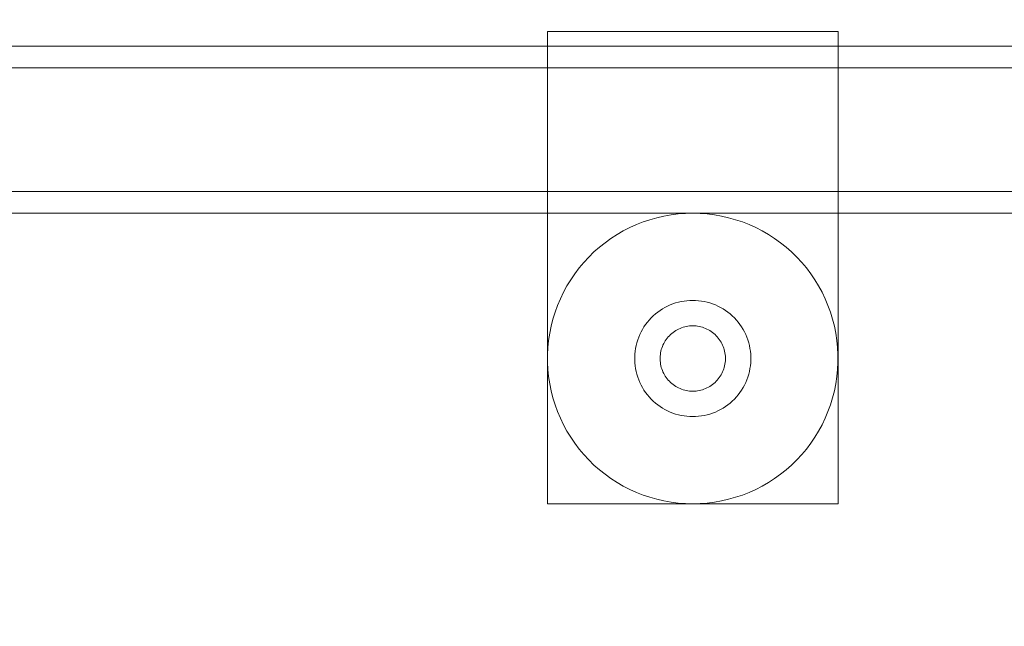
# Model space of a CAD drawing. Header units: millimetres. Extents: x -3490 to 61924, y -72580 to 6847.
# Tile 782 of 1056: x 25407 to 25543, y 1131 to 1215. Entities that reach past the tile are written whole.
import ezdxf

# ---------------------------------------------------------------- set-up
doc = ezdxf.new("R2010")
doc.units = ezdxf.units.MM
doc.layers.add('COTAS_P', color=1, linetype='Continuous', lineweight=0)
doc.layers.add('lateral_C05', color=7, linetype='Continuous', lineweight=0)
doc.dimstyles.new('R19_100', dxfattribs={"dimtxt": 250, "dimasz": 150, "dimexe": 150, "dimexo": 80, "dimgap": 100, "dimtad": 1, "dimtih": 1, "dimtoh": 1, "dimdsep": 46, "dimcen": 0.09, "dimadec": 0, "dimazin": 0, "dimtfac": 1, "dimtdec": 4, "dimtofl": 0, "dimtmove": 0, "dimatfit": 3, "dimfxl": 1, "dimtolj": 1, "dimtzin": 0, "dimarcsym": 0})

# ---------------------------------------------------------------- blocks, each defined once
blk = doc.blocks.new('DIM_R29_19')
at = {"layer": 'COTAS_P'}
for p, q in [((18820, 2240), (18619.96, 1362.51)), ((18619.96, 1362.51), (18776.21, 1373.05)), ((27699.96, -707.49), (18619.96, 1362.51)), ((18619.96, 1362.51), (18756.2, 1285.3)), ((27900, 170), (27699.96, -707.49)), ((27699.96, -707.49), (27563.71, -630.27)), ((27699.96, -707.49), (27543.71, -718.02))]:
    blk.add_line(p, q, dxfattribs=at)
blk.add_text('9312.96 P', height=250, rotation=167.1576, dxfattribs=at).set_placement((23137.73, 230.02))

msp = doc.modelspace()

# ---------------------------------------------------------------- linework, layer by layer
at = {"layer": 'lateral_C05'}
for p, q in [((25480.067, 1148), (25480.067, 1213)), ((25480.067, 1213), (25520.067, 1213)), ((25520.067, 1148), (25520.067, 1213)), ((24310.067, 1211), (26690.067, 1211)), ((24310.067, 1208), (26690.067, 1208)), ((24250.067, 1191), (26750.067, 1191)), ((24250.067, 1188), (26750.067, 1188)), ((25495.132, 1187.382), (25496.105, 1187.603)), ((25496.105, 1187.603), (25497.087, 1187.777)), ((25497.087, 1187.777), (25498.076, 1187.901)), ((25498.076, 1187.901), (25499.071, 1187.975)), ((25500.067, 1188), (25499.071, 1187.975)), ((25500.067, 1188), (25501.064, 1187.975)), ((25501.064, 1187.975), (25502.059, 1187.901)), ((25502.059, 1187.901), (25503.048, 1187.777)), ((25503.048, 1187.777), (25504.03, 1187.603)), ((25504.03, 1187.603), (25505.003, 1187.382)), ((25491.39, 1186.019), (25492.299, 1186.43)), ((25492.299, 1186.43), (25493.227, 1186.794)), ((25493.227, 1186.794), (25494.172, 1187.111)), ((25494.172, 1187.111), (25495.132, 1187.382)), ((25505.003, 1187.382), (25505.963, 1187.111)), ((25505.963, 1187.111), (25506.908, 1186.794)), ((25506.908, 1186.794), (25507.836, 1186.43)), ((25507.836, 1186.43), (25508.745, 1186.019)), ((25488.801, 1184.525), (25489.639, 1185.066)), ((25489.639, 1185.066), (25490.502, 1185.564)), ((25490.502, 1185.564), (25491.39, 1186.019)), ((25508.745, 1186.019), (25509.633, 1185.564)), ((25509.633, 1185.564), (25510.496, 1185.066)), ((25510.496, 1185.066), (25511.334, 1184.525)), ((25487.212, 1183.321), (25487.991, 1183.943)), ((25487.991, 1183.943), (25488.801, 1184.525)), ((25511.334, 1184.525), (25512.144, 1183.943)), ((25512.144, 1183.943), (25512.923, 1183.321)), ((25485.75, 1181.965), (25486.464, 1182.661)), ((25486.464, 1182.661), (25487.212, 1183.321)), ((25512.923, 1183.321), (25513.671, 1182.661)), ((25513.671, 1182.661), (25514.385, 1181.965)), ((25484.431, 1180.47), (25485.072, 1181.234)), ((25485.072, 1181.234), (25485.75, 1181.965)), ((25514.385, 1181.965), (25515.063, 1181.234)), ((25515.063, 1181.234), (25515.704, 1180.47)), ((25483.267, 1178.851), (25483.829, 1179.675)), ((25483.829, 1179.675), (25484.431, 1180.47)), ((25515.704, 1180.47), (25516.306, 1179.675)), ((25516.306, 1179.675), (25516.868, 1178.851)), ((25482.747, 1178), (25483.267, 1178.851)), ((25516.868, 1178.851), (25517.388, 1178)), ((25481.837, 1176.226), (25482.27, 1177.124)), ((25482.27, 1177.124), (25482.747, 1178)), ((25517.388, 1178), (25517.865, 1177.124)), ((25517.865, 1177.124), (25518.298, 1176.226)), ((25481.45, 1175.307), (25481.837, 1176.226)), ((25496.596, 1175.208), (25496.96, 1175.372)), ((25496.96, 1175.372), (25497.331, 1175.518)), ((25497.331, 1175.518), (25497.709, 1175.645)), ((25497.709, 1175.645), (25498.093, 1175.753)), ((25498.093, 1175.753), (25498.482, 1175.841)), ((25498.482, 1175.841), (25498.875, 1175.911)), ((25498.875, 1175.911), (25499.271, 1175.96)), ((25499.271, 1175.96), (25499.669, 1175.99)), ((25500.067, 1176), (25499.669, 1175.99)), ((25500.067, 1176), (25500.466, 1175.99)), ((25500.466, 1175.99), (25500.864, 1175.96)), ((25500.864, 1175.96), (25501.26, 1175.911)), ((25501.26, 1175.911), (25501.653, 1175.841)), ((25501.653, 1175.841), (25502.042, 1175.753)), ((25502.042, 1175.753), (25502.426, 1175.645)), ((25502.426, 1175.645), (25502.804, 1175.518)), ((25502.804, 1175.518), (25503.175, 1175.372)), ((25503.175, 1175.372), (25503.539, 1175.208)), ((25518.298, 1176.226), (25518.685, 1175.307)), ((25480.815, 1173.417), (25481.109, 1174.37)), ((25481.109, 1174.37), (25481.45, 1175.307)), ((25494.626, 1173.864), (25494.925, 1174.128)), ((25494.925, 1174.128), (25495.237, 1174.377)), ((25495.237, 1174.377), (25495.561, 1174.61)), ((25495.561, 1174.61), (25495.896, 1174.826)), ((25495.896, 1174.826), (25496.241, 1175.026)), ((25496.241, 1175.026), (25496.596, 1175.208)), ((25503.539, 1175.208), (25503.894, 1175.026)), ((25503.894, 1175.026), (25504.239, 1174.826)), ((25504.239, 1174.826), (25504.574, 1174.61)), ((25504.574, 1174.61), (25504.898, 1174.377)), ((25504.898, 1174.377), (25505.21, 1174.128)), ((25505.21, 1174.128), (25505.509, 1173.864)), ((25518.685, 1175.307), (25519.026, 1174.37)), ((25519.026, 1174.37), (25519.32, 1173.417)), ((25480.569, 1172.45), (25480.815, 1173.417)), ((25493.347, 1172.34), (25493.572, 1172.67)), ((25493.572, 1172.67), (25493.813, 1172.988)), ((25493.813, 1172.988), (25494.069, 1173.293)), ((25494.069, 1173.293), (25494.341, 1173.586)), ((25494.341, 1173.586), (25494.626, 1173.864)), ((25505.509, 1173.864), (25505.794, 1173.586)), ((25505.794, 1173.586), (25506.066, 1173.293)), ((25506.066, 1173.293), (25506.322, 1172.988)), ((25506.322, 1172.988), (25506.563, 1172.67)), ((25506.563, 1172.67), (25506.788, 1172.34)), ((25519.32, 1173.417), (25519.566, 1172.45)), ((25480.223, 1170.487), (25480.371, 1171.473)), ((25480.371, 1171.473), (25480.569, 1172.45)), ((25492.62, 1170.923), (25492.775, 1171.29)), ((25492.775, 1171.29), (25492.949, 1171.65)), ((25492.949, 1171.65), (25493.139, 1172)), ((25493.139, 1172), (25493.347, 1172.34)), ((25496.846, 1171.142), (25497.007, 1171.299)), ((25497.007, 1171.299), (25497.175, 1171.447)), ((25497.175, 1171.447), (25497.35, 1171.587)), ((25497.35, 1171.587), (25497.533, 1171.718)), ((25497.533, 1171.718), (25497.721, 1171.84)), ((25497.721, 1171.84), (25497.915, 1171.952)), ((25497.915, 1171.952), (25498.115, 1172.054)), ((25498.115, 1172.054), (25498.32, 1172.147)), ((25498.32, 1172.147), (25498.528, 1172.229)), ((25498.528, 1172.229), (25498.741, 1172.3)), ((25498.741, 1172.3), (25498.957, 1172.361)), ((25498.957, 1172.361), (25499.176, 1172.411)), ((25499.176, 1172.411), (25499.397, 1172.45)), ((25499.397, 1172.45), (25499.619, 1172.478)), ((25499.619, 1172.478), (25499.843, 1172.494)), ((25500.067, 1172.5), (25499.843, 1172.494)), ((25500.067, 1172.5), (25500.292, 1172.494)), ((25500.292, 1172.494), (25500.516, 1172.478)), ((25500.516, 1172.478), (25500.738, 1172.45)), ((25500.738, 1172.45), (25500.959, 1172.411)), ((25500.959, 1172.411), (25501.178, 1172.361)), ((25501.178, 1172.361), (25501.394, 1172.3)), ((25501.394, 1172.3), (25501.607, 1172.229)), ((25501.607, 1172.229), (25501.815, 1172.147)), ((25501.815, 1172.147), (25502.02, 1172.054)), ((25502.02, 1172.054), (25502.22, 1171.952)), ((25502.22, 1171.952), (25502.414, 1171.84)), ((25502.414, 1171.84), (25502.602, 1171.718)), ((25502.602, 1171.718), (25502.785, 1171.587)), ((25502.785, 1171.587), (25502.96, 1171.447)), ((25502.96, 1171.447), (25503.128, 1171.299)), ((25503.128, 1171.299), (25503.289, 1171.142)), ((25506.788, 1172.34), (25506.996, 1172)), ((25506.996, 1172), (25507.186, 1171.65)), ((25507.186, 1171.65), (25507.36, 1171.29)), ((25507.36, 1171.29), (25507.514, 1170.923)), ((25519.566, 1172.45), (25519.764, 1171.473)), ((25519.764, 1171.473), (25519.912, 1170.487)), ((25480.123, 1169.495), (25480.223, 1170.487)), ((25492.268, 1169.78), (25492.366, 1170.167)), ((25492.366, 1170.167), (25492.484, 1170.548)), ((25492.484, 1170.548), (25492.62, 1170.923)), ((25495.966, 1169.851), (25496.063, 1170.053)), ((25496.063, 1170.053), (25496.17, 1170.25)), ((25496.17, 1170.25), (25496.287, 1170.441)), ((25496.287, 1170.441), (25496.414, 1170.627)), ((25496.414, 1170.627), (25496.549, 1170.806)), ((25496.549, 1170.806), (25496.693, 1170.978)), ((25496.693, 1170.978), (25496.846, 1171.142)), ((25503.289, 1171.142), (25503.442, 1170.978)), ((25503.442, 1170.978), (25503.586, 1170.806)), ((25503.586, 1170.806), (25503.721, 1170.627)), ((25503.721, 1170.627), (25503.848, 1170.441)), ((25503.848, 1170.441), (25503.965, 1170.25)), ((25503.965, 1170.25), (25504.072, 1170.053)), ((25504.072, 1170.053), (25504.169, 1169.851)), ((25507.514, 1170.923), (25507.651, 1170.548)), ((25507.651, 1170.548), (25507.768, 1170.167)), ((25507.768, 1170.167), (25507.867, 1169.78)), ((25519.912, 1170.487), (25520.012, 1169.495)), ((25480.074, 1168.499), (25480.123, 1169.495)), ((25492.07, 1168.199), (25492.09, 1168.598)), ((25492.09, 1168.598), (25492.13, 1168.995)), ((25492.13, 1168.995), (25492.189, 1169.389)), ((25492.189, 1169.389), (25492.268, 1169.78)), ((25495.58, 1168.336), (25495.602, 1168.56)), ((25495.602, 1168.56), (25495.636, 1168.781)), ((25495.636, 1168.781), (25495.68, 1169.001)), ((25495.68, 1169.001), (25495.736, 1169.219)), ((25495.736, 1169.219), (25495.802, 1169.433)), ((25495.802, 1169.433), (25495.879, 1169.644)), ((25495.879, 1169.644), (25495.966, 1169.851)), ((25504.169, 1169.851), (25504.256, 1169.644)), ((25504.256, 1169.644), (25504.333, 1169.433)), ((25504.333, 1169.433), (25504.399, 1169.219)), ((25504.399, 1169.219), (25504.455, 1169.001)), ((25504.455, 1169.001), (25504.499, 1168.781)), ((25504.499, 1168.781), (25504.533, 1168.56)), ((25504.533, 1168.56), (25504.555, 1168.336)), ((25507.867, 1169.78), (25507.946, 1169.389)), ((25507.946, 1169.389), (25508.005, 1168.995)), ((25508.005, 1168.995), (25508.045, 1168.598)), ((25508.045, 1168.598), (25508.065, 1168.199)), ((25520.012, 1169.495), (25520.061, 1168.499)), ((25480.074, 1167.501), (25480.074, 1168.499)), ((25480.123, 1166.505), (25480.074, 1167.501)), ((25492.07, 1167.801), (25492.07, 1168.199)), ((25492.09, 1167.402), (25492.07, 1167.801)), ((25492.13, 1167.005), (25492.09, 1167.402)), ((25495.569, 1168.112), (25495.58, 1168.336)), ((25495.569, 1167.888), (25495.569, 1168.112)), ((25495.58, 1167.664), (25495.569, 1167.888)), ((25495.602, 1167.44), (25495.58, 1167.664)), ((25495.636, 1167.219), (25495.602, 1167.44)), ((25495.68, 1166.999), (25495.636, 1167.219)), ((25504.499, 1167.219), (25504.455, 1166.999)), ((25504.533, 1167.44), (25504.499, 1167.219)), ((25504.555, 1167.664), (25504.533, 1167.44)), ((25504.555, 1168.336), (25504.566, 1168.112)), ((25504.566, 1167.888), (25504.555, 1167.664)), ((25504.566, 1168.112), (25504.566, 1167.888)), ((25508.045, 1167.402), (25508.005, 1167.005)), ((25508.065, 1167.801), (25508.045, 1167.402)), ((25508.065, 1168.199), (25508.065, 1167.801)), ((25520.061, 1167.501), (25520.012, 1166.505)), ((25520.061, 1168.499), (25520.061, 1167.501)), ((25480.223, 1165.513), (25480.123, 1166.505)), ((25492.189, 1166.611), (25492.13, 1167.005)), ((25492.268, 1166.22), (25492.189, 1166.611)), ((25492.366, 1165.833), (25492.268, 1166.22)), ((25495.736, 1166.781), (25495.68, 1166.999)), ((25495.802, 1166.567), (25495.736, 1166.781)), ((25495.879, 1166.356), (25495.802, 1166.567)), ((25495.966, 1166.149), (25495.879, 1166.356)), ((25496.063, 1165.947), (25495.966, 1166.149)), ((25496.17, 1165.75), (25496.063, 1165.947)), ((25504.072, 1165.947), (25503.965, 1165.75)), ((25504.169, 1166.149), (25504.072, 1165.947)), ((25504.256, 1166.356), (25504.169, 1166.149)), ((25504.333, 1166.567), (25504.256, 1166.356)), ((25504.399, 1166.781), (25504.333, 1166.567)), ((25504.455, 1166.999), (25504.399, 1166.781)), ((25507.867, 1166.22), (25507.768, 1165.833)), ((25507.946, 1166.611), (25507.867, 1166.22)), ((25508.005, 1167.005), (25507.946, 1166.611)), ((25520.012, 1166.505), (25519.912, 1165.513)), ((25480.371, 1164.527), (25480.223, 1165.513)), ((25480.569, 1163.55), (25480.371, 1164.527)), ((25492.484, 1165.452), (25492.366, 1165.833)), ((25492.62, 1165.077), (25492.484, 1165.452)), ((25492.775, 1164.71), (25492.62, 1165.077)), ((25492.949, 1164.35), (25492.775, 1164.71)), ((25496.287, 1165.559), (25496.17, 1165.75)), ((25496.414, 1165.373), (25496.287, 1165.559)), ((25496.549, 1165.194), (25496.414, 1165.373)), ((25496.693, 1165.022), (25496.549, 1165.194)), ((25496.846, 1164.858), (25496.693, 1165.022)), ((25497.007, 1164.701), (25496.846, 1164.858)), ((25497.175, 1164.553), (25497.007, 1164.701)), ((25497.35, 1164.413), (25497.175, 1164.553)), ((25502.96, 1164.553), (25502.785, 1164.413)), ((25503.128, 1164.701), (25502.96, 1164.553)), ((25503.289, 1164.858), (25503.128, 1164.701)), ((25503.442, 1165.022), (25503.289, 1164.858)), ((25503.586, 1165.194), (25503.442, 1165.022)), ((25503.721, 1165.373), (25503.586, 1165.194)), ((25503.848, 1165.559), (25503.721, 1165.373)), ((25503.965, 1165.75), (25503.848, 1165.559)), ((25507.36, 1164.71), (25507.186, 1164.35)), ((25507.514, 1165.077), (25507.36, 1164.71)), ((25507.651, 1165.452), (25507.514, 1165.077)), ((25507.768, 1165.833), (25507.651, 1165.452)), ((25519.764, 1164.527), (25519.566, 1163.55)), ((25519.912, 1165.513), (25519.764, 1164.527)), ((25480.815, 1162.583), (25480.569, 1163.55)), ((25493.139, 1164), (25492.949, 1164.35)), ((25493.347, 1163.66), (25493.139, 1164)), ((25493.572, 1163.33), (25493.347, 1163.66)), ((25493.813, 1163.012), (25493.572, 1163.33)), ((25497.533, 1164.282), (25497.35, 1164.413)), ((25497.721, 1164.16), (25497.533, 1164.282)), ((25497.915, 1164.048), (25497.721, 1164.16)), ((25498.115, 1163.946), (25497.915, 1164.048)), ((25498.32, 1163.853), (25498.115, 1163.946)), ((25498.528, 1163.771), (25498.32, 1163.853)), ((25498.741, 1163.7), (25498.528, 1163.771)), ((25498.957, 1163.639), (25498.741, 1163.7)), ((25499.176, 1163.589), (25498.957, 1163.639)), ((25499.397, 1163.55), (25499.176, 1163.589)), ((25499.619, 1163.522), (25499.397, 1163.55)), ((25499.843, 1163.506), (25499.619, 1163.522)), ((25500.067, 1163.5), (25499.843, 1163.506)), ((25500.292, 1163.506), (25500.067, 1163.5)), ((25500.516, 1163.522), (25500.292, 1163.506)), ((25500.738, 1163.55), (25500.516, 1163.522)), ((25500.959, 1163.589), (25500.738, 1163.55)), ((25501.178, 1163.639), (25500.959, 1163.589)), ((25501.394, 1163.7), (25501.178, 1163.639)), ((25501.607, 1163.771), (25501.394, 1163.7)), ((25501.815, 1163.853), (25501.607, 1163.771)), ((25502.02, 1163.946), (25501.815, 1163.853)), ((25502.22, 1164.048), (25502.02, 1163.946)), ((25502.414, 1164.16), (25502.22, 1164.048)), ((25502.602, 1164.282), (25502.414, 1164.16)), ((25502.785, 1164.413), (25502.602, 1164.282)), ((25506.563, 1163.33), (25506.322, 1163.012)), ((25506.788, 1163.66), (25506.563, 1163.33)), ((25506.996, 1164), (25506.788, 1163.66)), ((25507.186, 1164.35), (25506.996, 1164)), ((25519.566, 1163.55), (25519.32, 1162.583)), ((25481.109, 1161.63), (25480.815, 1162.583)), ((25494.069, 1162.707), (25493.813, 1163.012)), ((25494.341, 1162.414), (25494.069, 1162.707)), ((25494.626, 1162.136), (25494.341, 1162.414)), ((25494.925, 1161.872), (25494.626, 1162.136)), ((25495.237, 1161.623), (25494.925, 1161.872)), ((25505.21, 1161.872), (25504.898, 1161.623)), ((25505.509, 1162.136), (25505.21, 1161.872)), ((25505.794, 1162.414), (25505.509, 1162.136)), ((25506.066, 1162.707), (25505.794, 1162.414)), ((25506.322, 1163.012), (25506.066, 1162.707)), ((25519.32, 1162.583), (25519.026, 1161.63)), ((25481.45, 1160.693), (25481.109, 1161.63)), ((25481.837, 1159.774), (25481.45, 1160.693)), ((25495.561, 1161.39), (25495.237, 1161.623)), ((25495.896, 1161.174), (25495.561, 1161.39)), ((25496.241, 1160.974), (25495.896, 1161.174)), ((25496.596, 1160.792), (25496.241, 1160.974)), ((25496.96, 1160.628), (25496.596, 1160.792)), ((25497.331, 1160.482), (25496.96, 1160.628)), ((25497.709, 1160.355), (25497.331, 1160.482)), ((25502.804, 1160.482), (25502.426, 1160.355)), ((25503.175, 1160.628), (25502.804, 1160.482)), ((25503.539, 1160.792), (25503.175, 1160.628)), ((25503.894, 1160.974), (25503.539, 1160.792)), ((25504.239, 1161.174), (25503.894, 1160.974)), ((25504.574, 1161.39), (25504.239, 1161.174)), ((25504.898, 1161.623), (25504.574, 1161.39)), ((25518.685, 1160.693), (25518.298, 1159.774)), ((25519.026, 1161.63), (25518.685, 1160.693)), ((25482.27, 1158.876), (25481.837, 1159.774)), ((25498.093, 1160.247), (25497.709, 1160.355)), ((25498.482, 1160.159), (25498.093, 1160.247)), ((25498.875, 1160.089), (25498.482, 1160.159)), ((25499.271, 1160.04), (25498.875, 1160.089)), ((25499.669, 1160.01), (25499.271, 1160.04)), ((25500.067, 1160), (25499.669, 1160.01)), ((25500.466, 1160.01), (25500.067, 1160)), ((25500.864, 1160.04), (25500.466, 1160.01)), ((25501.26, 1160.089), (25500.864, 1160.04)), ((25501.653, 1160.159), (25501.26, 1160.089)), ((25502.042, 1160.247), (25501.653, 1160.159)), ((25502.426, 1160.355), (25502.042, 1160.247)), ((25518.298, 1159.774), (25517.865, 1158.876)), ((25482.747, 1158), (25482.27, 1158.876)), ((25483.267, 1157.149), (25482.747, 1158)), ((25517.388, 1158), (25516.868, 1157.149)), ((25517.865, 1158.876), (25517.388, 1158)), ((25483.829, 1156.325), (25483.267, 1157.149)), ((25516.868, 1157.149), (25516.306, 1156.325)), ((25484.431, 1155.53), (25483.829, 1156.325)), ((25485.072, 1154.766), (25484.431, 1155.53)), ((25515.704, 1155.53), (25515.063, 1154.766)), ((25516.306, 1156.325), (25515.704, 1155.53)), ((25485.75, 1154.035), (25485.072, 1154.766)), ((25486.464, 1153.339), (25485.75, 1154.035)), ((25514.385, 1154.035), (25513.671, 1153.339)), ((25515.063, 1154.766), (25514.385, 1154.035)), ((25487.212, 1152.679), (25486.464, 1153.339)), ((25487.991, 1152.057), (25487.212, 1152.679)), ((25512.923, 1152.679), (25512.144, 1152.057)), ((25513.671, 1153.339), (25512.923, 1152.679)), ((25488.801, 1151.475), (25487.991, 1152.057)), ((25489.639, 1150.934), (25488.801, 1151.475)), ((25511.334, 1151.475), (25510.496, 1150.934)), ((25512.144, 1152.057), (25511.334, 1151.475)), ((25490.502, 1150.436), (25489.639, 1150.934)), ((25491.39, 1149.981), (25490.502, 1150.436)), ((25492.299, 1149.57), (25491.39, 1149.981)), ((25508.745, 1149.981), (25507.836, 1149.57)), ((25509.633, 1150.436), (25508.745, 1149.981)), ((25510.496, 1150.934), (25509.633, 1150.436)), ((25493.227, 1149.206), (25492.299, 1149.57)), ((25494.172, 1148.889), (25493.227, 1149.206)), ((25495.132, 1148.618), (25494.172, 1148.889)), ((25496.105, 1148.397), (25495.132, 1148.618)), ((25497.087, 1148.223), (25496.105, 1148.397)), ((25504.03, 1148.397), (25503.048, 1148.223)), ((25505.003, 1148.618), (25504.03, 1148.397)), ((25505.963, 1148.889), (25505.003, 1148.618)), ((25506.908, 1149.206), (25505.963, 1148.889)), ((25507.836, 1149.57), (25506.908, 1149.206)), ((25480.067, 1148), (25520.067, 1148)), ((25498.076, 1148.099), (25497.087, 1148.223)), ((25499.071, 1148.025), (25498.076, 1148.099)), ((25500.067, 1148), (25499.071, 1148.025)), ((25501.064, 1148.025), (25500.067, 1148)), ((25502.059, 1148.099), (25501.064, 1148.025)), ((25503.048, 1148.223), (25502.059, 1148.099))]:
    msp.add_line(p, q, dxfattribs=at)

# ---------------------------------------------------------------- dimensions: what is measured, and where the dimension line sits
at = {"layer": 'COTAS_P'}
dim = msp.add_aligned_dim(p1=(27900, 170), p2=(18820, 2240), distance=900, text='<> P', dimstyle='R19_100', dxfattribs=at)
dim.commit()
dim.dimension.update_dxf_attribs({"geometry": 'DIM_R29_19', "text_midpoint": (23159.956, 327.514)})

doc.saveas('drawing.dxf')
